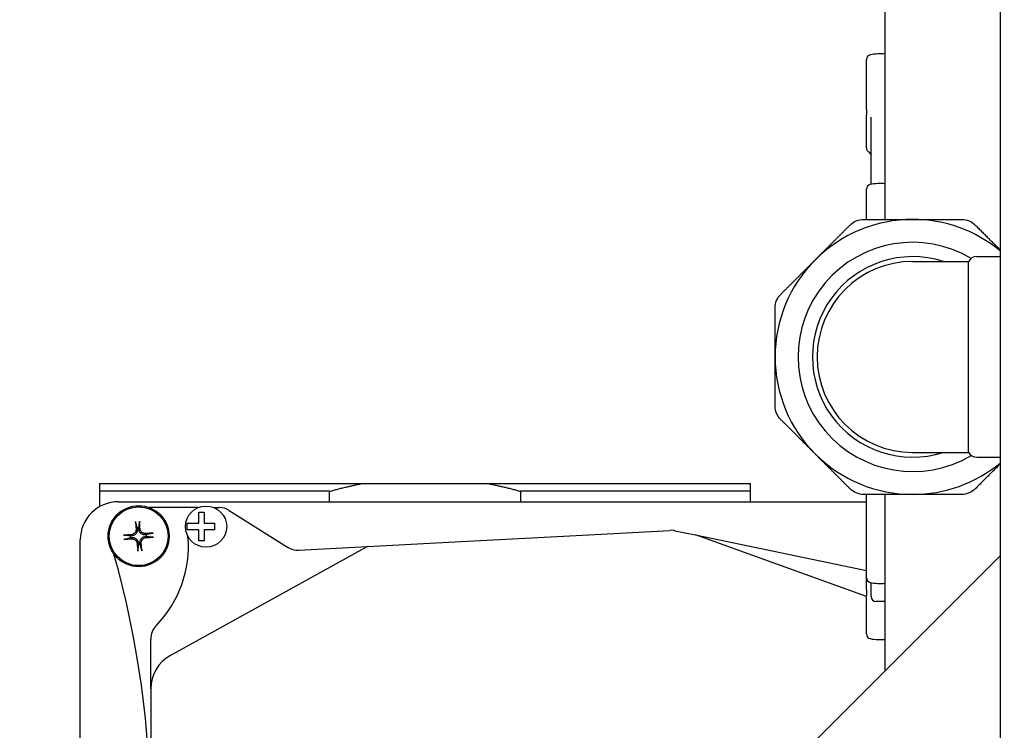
# Model space of a CAD drawing. Header units: inches. Extents: x 18 to 846, y -44 to 561.
# Tile 313 of 642: x 320.67 to 327.12, y 492.29 to 496.94. Entities that reach past the tile are written whole.
import ezdxf

# ---------------------------------------------------------------- set-up
doc = ezdxf.new("R2010")
doc.units = ezdxf.units.IN
doc.header["$LTSCALE"] = 24
doc.header["$MEASUREMENT"] = 0
doc.layers.add('Dimension (ANSI)', color=7, linetype='Continuous', lineweight=25)
doc.layers.add('Visible (ANSI)', color=7, linetype='Continuous', lineweight=30)
doc.styles.add('Note Text (ANSI)', font='tahoma.ttf')
doc.dimstyles.new('SB Fraction-16 (ANSI)', dxfattribs={"dimscale": 24, "dimtxt": 0.125, "dimasz": 0.098425, "dimexe": 0.125, "dimexo": 0.0625, "dimgap": 0.031496, "dimtad": 0, "dimtih": 1, "dimtoh": 1, "dimdec": 4, "dimrnd": 1e-08, "dimzin": 0, "dimdsep": 46, "dimlunit": 5, "dimtxsty": 'Note Text (ANSI)', "dimcen": 0.09, "dimdle": 0.393701, "dimclrd": 256, "dimclre": 256, "dimclrt": 256, "dimadec": 0, "dimazin": 3, "dimtfac": 0.96, "dimtofl": 0, "dimtmove": 0, "dimatfit": 3, "dimfxl": 1, "dimfrac": 2, "dimtolj": 1, "dimtzin": 12, "dimlwd": -1, "dimlwe": -1, "dimarcsym": 0})

# ---------------------------------------------------------------- blocks, each defined once
blk = doc.blocks.new('*D18')
at = {"layer": 'Defpoints', "color": 0, "transparency": 16777216}
for p in [(336.1784, 524.0563), (247.3595, 404.0563), (336.1784, 404.0563)]:
    blk.add_point(p, dxfattribs=at)
at = {"layer": 'Dimension (ANSI)', "transparency": 16777216}
for p, q in [((334.6784, 524.0563), (244.3595, 524.0563)), ((247.3595, 521.6941), (247.3595, 466.3747)), ((247.3595, 406.4185), (247.3595, 461.7379)), ((334.6784, 404.0563), (244.3595, 404.0563))]:
    blk.add_line(p, q, dxfattribs=at)
for points in [[(246.9658, 521.6941), (247.7532, 521.6941), (247.3595, 524.0563)], [(246.9658, 406.4185), (247.7532, 406.4185), (247.3595, 404.0563)]]:
    blk.add_solid(points, dxfattribs=at)
at = {"layer": 'Dimension (ANSI)', "transparency": 16777216, "insert": (244.292, 465.6188), "char_height": 3, "attachment_point": 1, "style": 'Note Text (ANSI)'}
blk.add_mtext('\\A1;120', dxfattribs=at)

msp = doc.modelspace()

# ---------------------------------------------------------------- linework, layer by layer
at = {"layer": 'Visible (ANSI)'}
for p, q in [((327.08939, 512.98557), (327.08939, 486.3708)), ((326.33689, 495.63556), (326.33689, 498.42306)), ((326.21439, 496.35654), (326.21439, 496.68163)), ((326.21439, 496.35654), (326.21439, 496.31826)), ((326.21439, 496.10325), (326.21439, 496.31826)), ((326.24564, 495.86516), (326.24564, 496.30419)), ((326.21439, 495.63556), (326.21439, 495.83333)), ((326.93639, 495.39181), (327.08939, 495.39181)), ((326.51689, 495.36056), (326.88226, 495.36056)), ((326.88226, 494.11056), (326.88226, 495.36056)), ((326.51689, 494.11056), (326.88226, 494.11056)), ((326.93639, 494.07931), (327.08939, 494.07931)), ((321.19622, 493.90613), (322.91276, 493.90613)), ((322.91276, 493.90613), (323.7401, 493.90613)), ((323.7401, 493.90613), (325.45663, 493.90613)), ((322.70143, 493.85613), (321.19622, 493.85613)), ((321.19622, 493.85613), (321.19622, 493.75578)), ((322.70143, 493.7882), (322.70143, 493.85613)), ((325.45663, 493.85613), (323.95143, 493.85613)), ((323.95143, 493.85613), (323.95143, 493.7882)), ((325.45663, 493.7882), (325.45663, 493.85613)), ((326.21439, 493.29007), (326.21439, 493.83556)), ((326.33689, 492.68157), (326.33689, 493.83556)), ((321.31936, 493.7882), (326.21439, 493.7882)), ((321.84167, 493.74988), (321.51958, 493.74988)), ((321.84501, 493.71922), (321.88026, 493.71922)), ((321.84501, 493.6828), (321.84501, 493.71922)), ((321.88026, 493.71922), (321.88026, 493.69885)), ((321.94365, 493.74988), (321.97824, 493.74988)), ((322.04502, 493.73055), (322.42529, 493.4902)), ((321.76946, 493.60401), (321.76946, 493.64682)), ((321.76946, 493.64682), (321.82094, 493.64682)), ((321.82094, 493.64682), (321.84501, 493.64682)), ((321.84501, 493.64682), (321.84501, 493.6828)), ((321.88026, 493.69885), (321.88026, 493.64682)), ((321.88026, 493.64682), (321.94715, 493.64682)), ((321.94715, 493.64682), (321.94715, 493.60401)), ((321.4419, 493.61413), (321.44255, 493.60961)), ((321.45291, 493.61041), (321.45286, 493.61498)), ((321.82062, 493.60401), (321.76946, 493.60401)), ((321.84501, 493.60401), (321.82062, 493.60401)), ((321.84501, 493.56697), (321.84501, 493.60401)), ((321.88026, 493.60401), (321.88026, 493.55091)), ((321.94715, 493.60401), (321.88026, 493.60401)), ((324.35652, 493.57008), (324.92862, 493.60058)), ((324.9606, 493.59817), (325.09536, 493.57028)), ((321.06936, 489.9132), (321.06936, 493.5382)), ((321.4034, 493.56387), (321.39883, 493.56381)), ((321.39968, 493.55285), (321.40421, 493.5535)), ((321.44994, 493.51436), (321.45, 493.50978)), ((321.46096, 493.51063), (321.46031, 493.51516)), ((321.50318, 493.57191), (321.49865, 493.57126)), ((321.49946, 493.5609), (321.50403, 493.56095)), ((321.84501, 493.53224), (321.84501, 493.56697)), ((321.88026, 493.53224), (321.84501, 493.53224)), ((321.88026, 493.55091), (321.88026, 493.53224)), ((322.949, 493.49505), (323.52078, 493.52553)), ((323.52078, 493.52553), (324.35652, 493.57008)), ((325.09536, 493.57028), (326.21439, 493.33868)), ((326.21439, 493.16823), (325.09536, 493.57028)), ((322.949, 493.49505), (321.65982, 492.78223)), ((322.49873, 493.47104), (322.949, 493.49505)), ((319.52572, 485.8704), (327.08939, 493.43407)), ((326.21439, 493.21235), (326.21439, 493.29007)), ((326.24564, 493.16681), (326.24564, 493.25824)), ((326.21439, 493.21235), (326.21439, 493.1741)), ((326.21439, 492.92232), (326.21439, 493.1741)), ((326.33689, 493.13556), (326.27689, 493.13556)), ((321.53079, 492.56345), (321.53079, 492.88932)), ((321.53079, 492.56345), (321.53079, 490.9313))]:
    msp.add_line(p, q, dxfattribs=at)
for centre, radius in [((321.45143, 493.56238), 0.1995), ((321.45143, 493.56238), 0.19267), ((321.89266, 493.62488), 0.135)]:
    msp.add_circle(centre, radius, dxfattribs=at)
for centre, radius, start, end in [((326.24564, 496.68163), 0.03125, 101.536959, 180), ((326.30439, 496.39381), 0.325, 84.260829, 101.536959), ((326.24564, 496.10325), 0.03125, 180, 240), ((326.21439, 496.04912), 0.03125, 30.586245, 60), ((326.24564, 495.83333), 0.03125, 101.536959, 180), ((326.30439, 495.54551), 0.325, 84.260829, 101.536959), ((326.51689, 494.73556), 0.9, 90, 135), ((326.51689, 494.73556), 0.9, 50.497621, 90), ((326.51689, 494.73556), 0.75, 59.268041, 300.731959), ((326.51689, 494.73556), 0.65625, 72.24721, 287.75279), ((326.93639, 495.32931), 0.0625, 90, 150), ((326.51689, 494.73556), 0.9, 135, 180), ((326.51689, 494.73556), 0.625, 90, 270), ((326.51689, 494.73556), 0.9, 180, 225), ((326.51689, 494.73556), 0.9, 225, 270), ((326.93639, 494.14181), 0.0625, 210, 270), ((326.51689, 494.73556), 0.9, 270, 309.502379), ((321.31936, 493.5382), 0.25, 90, 180), ((321.97824, 493.62488), 0.125, 57.705708, 90), ((321.45143, 493.56238), 0.05262, 88.443172, 100.435815), ((321.45143, 493.56238), 0.05262, 178.443172, 190.435815), ((321.45143, 493.56238), 0.05262, 358.443172, 10.435815), ((321.03006, 493.49674), 0.74706, 315.850471, 4.829668), ((321.45143, 493.56238), 0.05262, 268.443172, 280.435815), ((322.49208, 493.59587), 0.125, 237.705708, 273.051563), ((315.17306, 491.71806), 6.35616, 344.248423, 15.765119), ((326.24564, 493.29007), 0.03125, 180, 258.463041), ((326.30439, 493.57789), 0.325, 258.463041, 275.739171), ((326.27689, 493.16681), 0.03125, 180, 270), ((321.65579, 492.88932), 0.125, 135.850471, 180), ((326.24564, 492.92232), 0.03125, 180, 258.463041), ((326.30439, 493.21013), 0.325, 258.463041, 275.739171), ((321.78079, 492.56345), 0.25, 118.939308, 180)]:
    msp.add_arc(centre, radius, start, end, dxfattribs=at)
for centre, major_axis, start_param, end_param in [((321.47654, 493.56481), (0.04181, -0.43235), 4.4856007, 4.6019851), ((321.42624, 493.56091), (-0.02542, 0.43362), 4.8227929, 4.9391773), ((321.45386, 493.53727), (-0.43235, -0.04181), 4.4856007, 4.6019851), ((321.45291, 493.5372), (-0.43362, -0.02542), 4.8227929, 4.9391773), ((321.449, 493.58749), (0.43235, 0.04181), 4.4856007, 4.6019851), ((321.47661, 493.56386), (0.02542, -0.43362), 4.8227929, 4.9391773), ((321.42632, 493.55995), (-0.04181, 0.43235), 4.4856007, 4.6019851), ((321.44995, 493.58757), (0.43362, 0.02542), 4.8227929, 4.9391773)]:
    msp.add_ellipse(centre, major_axis=major_axis, ratio=0.0871557, start_param=start_param, end_param=end_param, dxfattribs=at)
for points, knots in [([(326.24129, 496.06502), (326.2422, 496.06349), (326.24299, 496.06218), (326.2443, 496.05996), (326.24482, 496.05905), (326.24538, 496.05798), (326.24553, 496.05768), (326.24564, 496.05744)], [0.51351333, 0.51351333, 0.51351333, 0.51351333, 0.55704859, 0.55704859, 0.60058386, 0.60058386, 0.62260676, 0.62260676, 0.62260676, 0.62260676]), ([(326.10748, 495.59895), (326.11922, 495.61069), (326.13341, 495.61999), (326.16267, 495.63211), (326.17927, 495.63556), (326.19587, 495.63556)], [1.29267522, 1.29267522, 1.29267522, 1.29267522, 1.41335073, 1.41335073, 1.53402624, 1.53402624, 1.53402624, 1.53402624]), ([(326.8379, 495.63556), (326.8545, 495.63556), (326.87111, 495.63211), (326.90037, 495.61999), (326.91455, 495.61069), (326.92629, 495.59895)], [1.29267522, 1.29267522, 1.29267522, 1.29267522, 1.41335073, 1.41335073, 1.53402624, 1.53402624, 1.53402624, 1.53402624]), ([(325.61689, 495.05658), (325.61689, 495.07318), (325.62034, 495.08978), (325.63246, 495.11905), (325.64176, 495.13323), (325.6535, 495.14497)], [1.29267522, 1.29267522, 1.29267522, 1.29267522, 1.41335073, 1.41335073, 1.53402624, 1.53402624, 1.53402624, 1.53402624]), ([(325.6535, 494.32616), (325.64176, 494.3379), (325.63246, 494.35208), (325.62034, 494.38134), (325.61689, 494.39795), (325.61689, 494.41455)], [1.29267522, 1.29267522, 1.29267522, 1.29267522, 1.41335073, 1.41335073, 1.53402624, 1.53402624, 1.53402624, 1.53402624]), ([(326.19587, 493.83556), (326.17927, 493.83556), (326.16267, 493.83902), (326.13341, 493.85114), (326.11922, 493.86044), (326.10748, 493.87217)], [0.4147028, 0.4147028, 0.4147028, 0.4147028, 0.5353783, 0.5353783, 0.65605381, 0.65605381, 0.65605381, 0.65605381]), ([(326.92629, 493.87217), (326.91455, 493.86044), (326.90037, 493.85114), (326.87111, 493.83902), (326.8545, 493.83556), (326.8379, 493.83556)], [1.29267522, 1.29267522, 1.29267522, 1.29267522, 1.41335073, 1.41335073, 1.53402624, 1.53402624, 1.53402624, 1.53402624]), ([(321.43132, 493.65201), (321.43124, 493.65228), (321.43116, 493.65267), (321.43099, 493.65357), (321.43088, 493.65428), (321.4307, 493.65559), (321.43061, 493.65644), (321.4305, 493.65757), (321.43046, 493.65803), (321.43042, 493.65847)], [0.050325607, 0.050325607, 0.050325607, 0.050325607, 0.054771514, 0.054771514, 0.060230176, 0.060230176, 0.065728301, 0.065728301, 0.068909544, 0.068909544, 0.068909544, 0.068909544]), ([(321.45735, 493.66056), (321.45739, 493.66012), (321.45742, 493.65966), (321.45748, 493.65852), (321.45752, 493.65768), (321.45755, 493.65635), (321.45755, 493.65563), (321.45752, 493.65471), (321.4575, 493.65432), (321.45747, 493.65404)], [0.018821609, 0.018821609, 0.018821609, 0.018821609, 0.022002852, 0.022002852, 0.027500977, 0.027500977, 0.032959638, 0.032959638, 0.037405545, 0.037405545, 0.037405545, 0.037405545]), ([(321.43448, 493.60882), (321.43485, 493.60464), (321.43441, 493.60009), (321.43176, 493.59153), (321.42954, 493.58752), (321.42416, 493.58099), (321.42065, 493.57805), (321.41276, 493.57381), (321.40837, 493.57251), (321.40378, 493.57202), (321.40335, 493.57199), (321.40293, 493.57196)], [0, 0, 0, 0, 0.03221011, 0.03221011, 0.06442023, 0.06442023, 0.09660812, 0.09660812, 0.12879602, 0.12879602, 0.13203255, 0.13203255, 0.13203255, 0.13203255]), ([(321.44255, 493.60961), (321.44327, 493.60453), (321.44307, 493.59908), (321.44109, 493.59096), (321.44006, 493.58812), (321.43734, 493.58269), (321.43565, 493.5801), (321.43149, 493.57524), (321.42919, 493.57317), (321.42424, 493.56964), (321.4216, 493.56819), (321.41388, 493.56498), (321.40852, 493.56394), (321.4034, 493.56387)], [-0.18979591, -0.18979591, -0.18979591, -0.18979591, -0.14612308, -0.14612308, -0.12176923, -0.12176923, -0.09741538, -0.09741538, -0.07306154, -0.07306154, -0.04870769, -0.04870769, -0.00503486, -0.00503486, -0.00503486, -0.00503486]), ([(321.49865, 493.57126), (321.49358, 493.57054), (321.48813, 493.57074), (321.48, 493.57272), (321.47717, 493.57375), (321.47174, 493.57647), (321.46914, 493.57816), (321.46429, 493.58232), (321.46221, 493.58462), (321.45869, 493.58957), (321.45723, 493.59221), (321.45402, 493.59993), (321.45298, 493.60529), (321.45291, 493.61041)], [-0.18979591, -0.18979591, -0.18979591, -0.18979591, -0.14612308, -0.14612308, -0.12176923, -0.12176923, -0.09741538, -0.09741538, -0.07306154, -0.07306154, -0.04870769, -0.04870769, -0.00503486, -0.00503486, -0.00503486, -0.00503486]), ([(321.49787, 493.57933), (321.49369, 493.57897), (321.48914, 493.5794), (321.48057, 493.58205), (321.47656, 493.58427), (321.47004, 493.58965), (321.4671, 493.59316), (321.46285, 493.60105), (321.46156, 493.60544), (321.46107, 493.61003), (321.46103, 493.61046), (321.461, 493.61088)], [0, 0, 0, 0, 0.03220637, 0.03220637, 0.06441274, 0.06441274, 0.09660438, 0.09660438, 0.12879602, 0.12879602, 0.13203255, 0.13203255, 0.13203255, 0.13203255]), ([(321.54106, 493.58249), (321.54133, 493.58257), (321.54171, 493.58265), (321.54262, 493.58282), (321.54332, 493.58293), (321.54464, 493.58311), (321.54548, 493.5832), (321.54662, 493.58331), (321.54708, 493.58335), (321.54752, 493.58339)], [0.050325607, 0.050325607, 0.050325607, 0.050325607, 0.054771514, 0.054771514, 0.060230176, 0.060230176, 0.065728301, 0.065728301, 0.068909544, 0.068909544, 0.068909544, 0.068909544]), ([(324.9606, 493.59817), (324.95742, 493.59883), (324.95429, 493.59934), (324.94349, 493.60073), (324.93601, 493.60098), (324.92862, 493.60058)], [1.131358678, 1.131358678, 1.131358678, 1.131358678, 1.159527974, 1.159527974, 1.229970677, 1.229970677, 1.229970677, 1.229970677]), ([(321.35325, 493.56831), (321.35369, 493.56834), (321.35415, 493.56837), (321.35529, 493.56844), (321.35614, 493.56847), (321.35746, 493.5685), (321.35818, 493.5685), (321.3591, 493.56848), (321.35949, 493.56845), (321.35977, 493.56842)], [0.018821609, 0.018821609, 0.018821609, 0.018821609, 0.022002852, 0.022002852, 0.027500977, 0.027500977, 0.032959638, 0.032959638, 0.037405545, 0.037405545, 0.037405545, 0.037405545]), ([(321.3618, 493.54227), (321.36153, 493.5422), (321.36114, 493.54211), (321.36024, 493.54194), (321.35953, 493.54183), (321.35822, 493.54166), (321.35737, 493.54156), (321.35624, 493.54145), (321.35578, 493.54141), (321.35534, 493.54138)], [0.050325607, 0.050325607, 0.050325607, 0.050325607, 0.054771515, 0.054771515, 0.060230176, 0.060230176, 0.065728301, 0.065728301, 0.068909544, 0.068909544, 0.068909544, 0.068909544]), ([(321.40421, 493.5535), (321.40928, 493.55422), (321.41473, 493.55403), (321.42285, 493.55204), (321.42569, 493.55101), (321.43112, 493.54829), (321.43372, 493.5466), (321.43857, 493.54245), (321.44064, 493.54014), (321.44417, 493.5352), (321.44562, 493.53255), (321.44884, 493.52483), (321.44987, 493.51948), (321.44994, 493.51436)], [-0.18979591, -0.18979591, -0.18979591, -0.18979591, -0.14612308, -0.14612308, -0.12176923, -0.12176923, -0.09741538, -0.09741538, -0.07306154, -0.07306154, -0.04870769, -0.04870769, -0.00503486, -0.00503486, -0.00503486, -0.00503486]), ([(321.40499, 493.54544), (321.40917, 493.5458), (321.41372, 493.54537), (321.42228, 493.54271), (321.4263, 493.54049), (321.43282, 493.53511), (321.43576, 493.5316), (321.44, 493.52371), (321.4413, 493.51933), (321.44179, 493.51473), (321.44182, 493.51431), (321.44185, 493.51388)], [0, 0, 0, 0, 0.03221011, 0.03221011, 0.06442023, 0.06442023, 0.09660812, 0.09660812, 0.12879602, 0.12879602, 0.13203255, 0.13203255, 0.13203255, 0.13203255]), ([(321.46031, 493.51516), (321.45959, 493.52023), (321.45979, 493.52568), (321.46177, 493.53381), (321.4628, 493.53664), (321.46552, 493.54207), (321.46721, 493.54467), (321.47137, 493.54952), (321.47367, 493.5516), (321.47861, 493.55512), (321.48126, 493.55658), (321.48898, 493.55979), (321.49434, 493.56083), (321.49946, 493.5609)], [-0.18979591, -0.18979591, -0.18979591, -0.18979591, -0.14612308, -0.14612308, -0.12176923, -0.12176923, -0.09741538, -0.09741538, -0.07306154, -0.07306154, -0.04870769, -0.04870769, -0.00503486, -0.00503486, -0.00503486, -0.00503486]), ([(321.46838, 493.51594), (321.46801, 493.52013), (321.46845, 493.52468), (321.4711, 493.53324), (321.47332, 493.53725), (321.4787, 493.54377), (321.48221, 493.54672), (321.4901, 493.55096), (321.49448, 493.55225), (321.49908, 493.55274), (321.4995, 493.55278), (321.49993, 493.55281)], [0, 0, 0, 0, 0.03221011, 0.03221011, 0.06442023, 0.06442023, 0.09660812, 0.09660812, 0.12879602, 0.12879602, 0.13203255, 0.13203255, 0.13203255, 0.13203255]), ([(321.54961, 493.55646), (321.54917, 493.55643), (321.54871, 493.55639), (321.54757, 493.55633), (321.54672, 493.55629), (321.54539, 493.55626), (321.54468, 493.55626), (321.54376, 493.55629), (321.54337, 493.55631), (321.54309, 493.55635)], [0.018821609, 0.018821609, 0.018821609, 0.018821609, 0.022002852, 0.022002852, 0.027500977, 0.027500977, 0.032959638, 0.032959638, 0.037405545, 0.037405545, 0.037405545, 0.037405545]), ([(321.44551, 493.4642), (321.44547, 493.46464), (321.44544, 493.4651), (321.44537, 493.46624), (321.44534, 493.46709), (321.44531, 493.46842), (321.44531, 493.46913), (321.44534, 493.47005), (321.44536, 493.47044), (321.44539, 493.47072)], [0.018821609, 0.018821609, 0.018821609, 0.018821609, 0.022002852, 0.022002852, 0.027500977, 0.027500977, 0.032959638, 0.032959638, 0.037405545, 0.037405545, 0.037405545, 0.037405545]), ([(321.47154, 493.47275), (321.47162, 493.47248), (321.4717, 493.4721), (321.47187, 493.4712), (321.47198, 493.47049), (321.47215, 493.46917), (321.47225, 493.46833), (321.47236, 493.46719), (321.4724, 493.46674), (321.47243, 493.46629)], [0.050325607, 0.050325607, 0.050325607, 0.050325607, 0.054771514, 0.054771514, 0.060230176, 0.060230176, 0.065728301, 0.065728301, 0.068909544, 0.068909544, 0.068909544, 0.068909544])]:
    msp.add_open_spline(points, degree=3, knots=knots, dxfattribs=at)
for points, weights in [([(325.88049, 495.37196), (325.99059, 495.48206), (326.10748, 495.59895)], [1, 1.04951712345, 1.06851824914]), ([(326.19587, 495.63556), (326.36118, 495.63556), (326.51689, 495.63556)], [1.06851824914, 1.04951712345, 1]), ([(326.51689, 495.63556), (326.67259, 495.63556), (326.8379, 495.63556)], [1, 1.04951712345, 1.06851824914]), ([(326.92629, 495.59895), (327.01008, 495.51517), (327.08939, 495.43586)], [1.06851824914, 1.05483008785, 1.02530542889]), ([(325.6535, 495.14497), (325.77039, 495.26186), (325.88049, 495.37196)], [1.06851824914, 1.04951712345, 1]), ([(325.61689, 494.73556), (325.61689, 494.89127), (325.61689, 495.05658)], [1, 1.04951712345, 1.06851824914]), ([(325.61689, 494.41455), (325.61689, 494.57986), (325.61689, 494.73556)], [1.06851824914, 1.04951712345, 1]), ([(325.88049, 494.09917), (325.77039, 494.20927), (325.6535, 494.32616)], [1, 1.04951712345, 1.06851824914]), ([(326.10748, 493.87217), (325.99059, 493.98907), (325.88049, 494.09917)], [1.06851824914, 1.04951712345, 1]), ([(327.08939, 494.03527), (327.01008, 493.95596), (326.92629, 493.87217)], [1.02530542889, 1.05483008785, 1.06851824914]), ([(321.19622, 493.90613), (321.19622, 493.88622), (321.19622, 493.85613)], [1, 1.0185778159, 1.03509656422]), ([(322.70143, 493.85613), (322.8083, 493.88622), (322.91276, 493.90613)], [1.03509656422, 1.0185778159, 1]), ([(323.7401, 493.90613), (323.84456, 493.88622), (323.95143, 493.85613)], [1, 1.0185778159, 1.03509656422]), ([(325.45663, 493.85613), (325.45663, 493.88622), (325.45663, 493.90613)], [1.03509656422, 1.0185778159, 1]), ([(326.51689, 493.83556), (326.36118, 493.83556), (326.19587, 493.83556)], [1, 1.04951712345, 1.06851824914]), ([(326.8379, 493.83556), (326.67259, 493.83556), (326.51689, 493.83556)], [1.06851824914, 1.04951712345, 1]), ([(321.43132, 493.65201), (321.43803, 493.62799), (321.4419, 493.61413)], [1.00297883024, 1.03982615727, 1]), ([(321.45286, 493.61498), (321.45454, 493.62927), (321.45747, 493.65404)], [1, 1.03982615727, 1.00297883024]), ([(321.54106, 493.58249), (321.51704, 493.57578), (321.50318, 493.57191)], [1.00297883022, 1.039826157, 1]), ([(321.39883, 493.56381), (321.38454, 493.56549), (321.35977, 493.56842)], [1, 1.03982615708, 1.00297883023]), ([(321.3618, 493.54227), (321.38582, 493.54899), (321.39968, 493.55285)], [1.00297883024, 1.03982615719, 1]), ([(321.50403, 493.56095), (321.51832, 493.55927), (321.54309, 493.55635)], [1, 1.03982615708, 1.00297883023]), ([(321.45, 493.50978), (321.44832, 493.49549), (321.44539, 493.47072)], [1, 1.03982615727, 1.00297883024]), ([(321.47154, 493.47275), (321.46483, 493.49678), (321.46096, 493.51063)], [1.00297883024, 1.03982615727, 1])]:
    msp.add_rational_spline(points, weights, degree=2, dxfattribs=at)

# ---------------------------------------------------------------- dimensions: what is measured, and where the dimension line sits
at = {"layer": 'Dimension (ANSI)'}
dim = msp.add_linear_dim(base=(247.35953, 404.0563), p1=(336.17843, 524.0563), p2=(336.17843, 404.0563), angle=90, dimstyle='SB Fraction-16 (ANSI)', override={"dimgap": 0.031496, "dimdec": 4, "dimtol": 0, "dimlim": 0, "dimtp": 0, "dimtm": 0, "dimtdec": 2, "dimatfit": 1}, dxfattribs=at)
dim.commit()
dim.dimension.update_dxf_attribs({"geometry": '*D18', "text_midpoint": (247.35953, 464.0563), "dimtype": 160})

doc.saveas('drawing.dxf')
